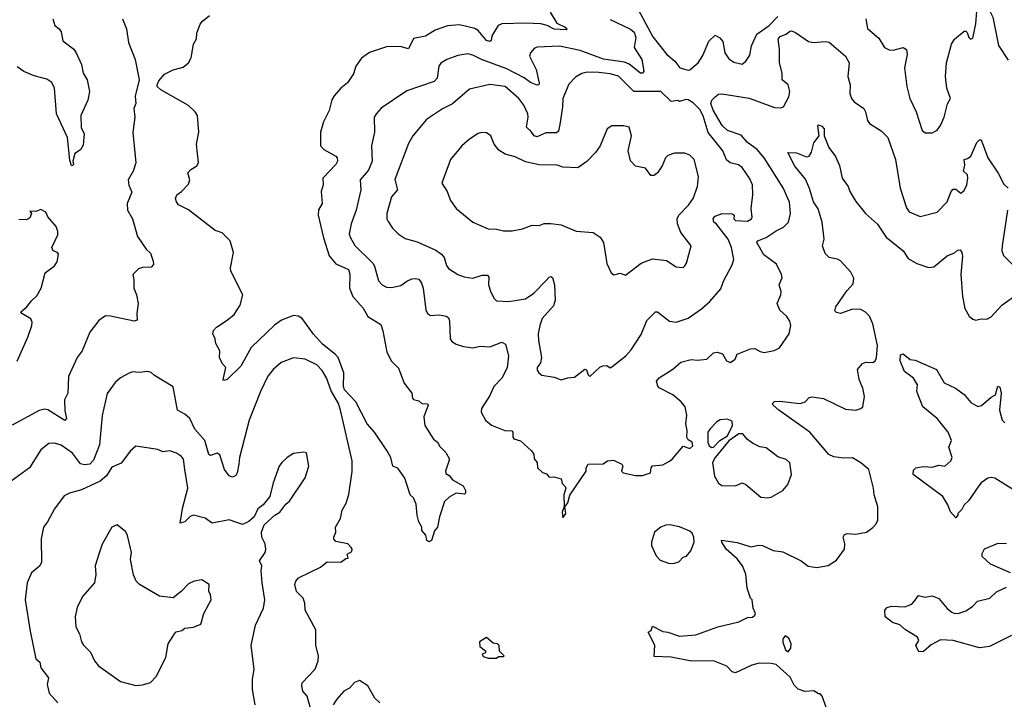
# Model space of a CAD drawing. Extents: x 2056909 to 2160450, y 827444 to 1016825.
# Tile 461 of 501: x 2119429 to 2125242, y 973408 to 977420. Entities that reach past the tile are written whole.
import ezdxf

# ---------------------------------------------------------------- set-up
doc = ezdxf.new("R2010")
doc.units = 0

msp = doc.modelspace()

# ---------------------------------------------------------------- linework, layer by layer
at = {"layer": '0CON10XD'}
for points in [[(2125267.5, 978035), (2125152.3, 977957.7), (2125144.4, 977945), (2125140.4, 977915), (2125148.4, 977885), (2125141.4, 977605), (2125152.3, 977555), (2125153.7, 977473.7), (2125173.2, 977435), (2125190, 977355), (2125207, 977267), (2125265, 977180)], [(2123050, 977535), (2123167.7, 977317.7), (2123250, 977215), (2123297.5, 977175), (2123326.4, 977136.4), (2123375, 977122), (2123385, 977124.2), (2123435, 977165.6), (2123461.5, 977208.5), (2123497.4, 977292.6), (2123535, 977327.5), (2123561.8, 977311.8), (2123580.4, 977290.4), (2123591.2, 977225), (2123615, 977189.2), (2123645, 977169.2), (2123695, 977156.7), (2123716.7, 977175), (2123740.3, 977209.7), (2123748.9, 977265), (2123781.1, 977335), (2123853.3, 977385), (2123905, 977439)], [(2122560.4, 977465), (2122600.1, 977400.1), (2122648.8, 977375), (2122661.2, 977365), (2122655, 977360.8), (2122585, 977364.7), (2122544, 977385), (2122505, 977394.5), (2122415, 977400), (2122275, 977395.7), (2122253.8, 977385), (2122216, 977325), (2122213.3, 977296.7), (2122205, 977291.2), (2122185, 977297.5), (2122136.7, 977355), (2122116.8, 977366.8), (2122025, 977389.5), (2121955, 977384.2), (2121881.9, 977358.1), (2121825, 977323.1), (2121755, 977308.8), (2121725, 977247.5), (2121675, 977261.5), (2121595, 977260), (2121494.5, 977225.5), (2121447.1, 977192.9), (2121414, 977145), (2121399.1, 977100.9), (2121365, 977046.2), (2121325, 977015.7), (2121285, 976971.2), (2121272.4, 976947.6), (2121255.4, 976884.6), (2121223.4, 976816.6), (2121206, 976755), (2121206, 976675), (2121225, 976654.2), (2121296.2, 976615), (2121304, 976605), (2121306.2, 976585), (2121296, 976565), (2121218.1, 976485), (2121220, 976445), (2121210, 976405), (2121215.7, 976335), (2121192.6, 976297.4), (2121191.5, 976265), (2121222.9, 976132.9), (2121256.5, 976025), (2121295, 975977.8), (2121370.8, 975945), (2121377.5, 975917.5), (2121375.6, 975835), (2121396, 975786), (2121456, 975716), (2121485, 975667.5), (2121561.2, 975621.2), (2121572.2, 975582.2), (2121597, 975457), (2121625, 975403.3), (2121665, 975362.5), (2121698, 975275), (2121743.3, 975215), (2121747.5, 975185), (2121755, 975177.5), (2121785, 975170), (2121804.1, 975154.1), (2121835, 975152.5), (2121840, 975145), (2121816, 975075), (2121821.2, 975025), (2121873.1, 974943.1), (2121896.2, 974925), (2121909.7, 974899.7), (2121945.8, 974865.8), (2121966, 974825), (2121942.5, 974755), (2121945, 974740), (2121965, 974730), (2121983.9, 974703.9), (2122047.7, 974667.7), (2122061.2, 974641.2), (2122061.2, 974625), (2122055, 974618.8), (2122005, 974623.8), (2121965, 974601.2), (2121936.2, 974575), (2121908, 974485), (2121896.4, 974423.6), (2121878.3, 974401.7), (2121860, 974345), (2121845, 974336.7), (2121833.3, 974345), (2121827, 974377), (2121802.5, 974405), (2121803.3, 974425), (2121786, 974455), (2121776, 974495), (2121770.6, 974560.6), (2121755, 974596.7), (2121734, 974615), (2121703.6, 974713.6), (2121661.7, 974771.7), (2121632, 974785), (2121620, 974835), (2121597.4, 974877.4), (2121523.3, 974985), (2121480, 975035), (2121414, 975164), (2121347.6, 975235), (2121341.8, 975255), (2121342.2, 975335), (2121309.5, 975425), (2121293.9, 975443.9), (2121216.4, 975505), (2121163.6, 975563.6), (2121096.7, 975655), (2121075, 975669.1), (2121045, 975673.3), (2120974.1, 975645.9), (2120933.5, 975616.5), (2120795.6, 975485), (2120735, 975374), (2120655, 975296.7), (2120635, 975290), (2120630, 975295), (2120645.9, 975365.9), (2120627.5, 975387.5), (2120608.8, 975425), (2120610, 975465), (2120587.7, 975507.7), (2120584, 975535), (2120570, 975565), (2120572.5, 975585), (2120591.2, 975605), (2120655, 975645.7), (2120695, 975680), (2120730.8, 975735), (2120746, 975795), (2120676, 975935), (2120673.3, 975955), (2120691.2, 976045), (2120671.2, 976115), (2120625, 976161.2), (2120583.3, 976175), (2120425, 976296.7), (2120367.7, 976327.7), (2120354.4, 976344.4), (2120350, 976365), (2120356.2, 976385), (2120385, 976406), (2120425, 976448.8), (2120434.4, 976475), (2120422, 976515), (2120438.8, 976535), (2120475, 976556.2), (2120484, 976575), (2120472.5, 976685), (2120486, 976755), (2120478.5, 976855), (2120465.6, 976875), (2120425, 976913.3), (2120262, 977005), (2120241.2, 977025), (2120240, 977035), (2120251.7, 977058.3), (2120285, 977098), (2120335, 977124.4), (2120395, 977140), (2120426.2, 977165), (2120442, 977195), (2120455.8, 977275), (2120473.9, 977306.1), (2120475, 977340), (2120495, 977392.5), (2120508.3, 977411.7), (2120550, 977445)], [(2124775, 976752.2), (2124815, 976752.5), (2124845, 976768.1), (2124865, 976795.7), (2124886.6, 976843.4), (2124907.1, 976922.9), (2124924.4, 976955), (2124902.9, 977015), (2124894.4, 977085), (2124900.9, 977165), (2124930.6, 977275), (2124948, 977305), (2125005, 977351.4), (2125015, 977352), (2125023.3, 977343.3), (2125032.5, 977315), (2125042, 977305), (2125055, 977310.8), (2125073, 977395), (2125080.2, 977469.8)], [(2120036.7, 977425), (2120060, 977365), (2120072.5, 977285), (2120112, 977185), (2120134, 977065), (2120111.2, 976968.8), (2120115.8, 976925.8), (2120102.9, 976895), (2120109.2, 976845), (2120097, 976753), (2120115.6, 976575), (2120098.6, 976525), (2120069.2, 976475), (2120073.5, 976443.5), (2120092, 976402), (2120064.6, 976335), (2120065.8, 976295), (2120094.4, 976244.4), (2120125, 976140), (2120176.2, 976065), (2120200.9, 976040.9), (2120218, 975995), (2120218.8, 975975), (2120205, 975958.8), (2120155, 975957.5), (2120130.9, 975949.1), (2120096.7, 975915), (2120103.6, 975883.6), (2120102.5, 975835), (2120119.4, 975795), (2120128.6, 975745), (2120121.4, 975685), (2120123.8, 975646.2), (2120105, 975640), (2119965, 975670.6), (2119935, 975672.2), (2119895.6, 975645), (2119843.1, 975575), (2119797.8, 975465), (2119768.1, 975425), (2119716.8, 975313.2), (2119714.2, 975215), (2119692.9, 975175), (2119695, 975110), (2119706, 975065), (2119695, 975053.8), (2119595, 975116.7), (2119575, 975121.1), (2119545, 975112.2), (2119385, 975025.7)], [(2119624.2, 977425), (2119637.5, 977385), (2119663.3, 977365), (2119675, 977347.5), (2119683.3, 977295), (2119748.8, 977245), (2119762, 977225), (2119794.2, 977155), (2119804.2, 977105), (2119827.5, 977065), (2119842, 976995), (2119832.5, 976945), (2119790, 976855), (2119792.6, 976782.6), (2119810, 976745), (2119805, 976680), (2119789.3, 976650.7), (2119755, 976630), (2119743.3, 976585), (2119747.5, 976565), (2119741.7, 976558.3), (2119735, 976557.5), (2119725, 976590), (2119717.9, 976667.9), (2119710.8, 976725), (2119646.7, 976865), (2119634.3, 977015), (2119619.1, 977049.1), (2119588.7, 977068.7), (2119515, 977088.6), (2119454.5, 977114.5), (2119415, 977142)], [(2122915, 977420.4), (2123035, 977363.2), (2123056.9, 977346.9), (2123066.5, 977315), (2123056.8, 977255), (2123102.2, 977185), (2123113.8, 977115), (2123105.6, 977104.4), (2123093.8, 977105), (2123026.5, 977156.5), (2122999.7, 977169.7), (2122875, 977187.5), (2122737.9, 977237.9), (2122615, 977262.9), (2122485, 977258.5), (2122468.9, 977251.1), (2122445, 977223.8), (2122438.9, 977205), (2122477.9, 977125), (2122495.6, 977045), (2122493.9, 977036.1), (2122485, 977032.9), (2122445, 977049.2), (2122406.4, 977076.4), (2122305, 977130), (2122155.6, 977185.6), (2122105, 977210.9), (2122075, 977217.3), (2122015, 977207.8), (2121951.2, 977185), (2121915, 977162.9), (2121903.8, 977145), (2121893.5, 977075), (2121875.6, 977055), (2121715, 976998.9), (2121562.8, 976897.2), (2121535, 976866.7), (2121522, 976845), (2121524.3, 976755), (2121506.2, 976675), (2121510.9, 976585), (2121487.9, 976532.1), (2121438.9, 976475), (2121443.6, 976415), (2121416.2, 976295), (2121385.6, 976215.6), (2121374.5, 976155.5), (2121379.5, 976135), (2121407.6, 976087.6), (2121513.1, 975983.1), (2121523.9, 975965), (2121548.3, 975878.3), (2121569.2, 975855), (2121595, 975841.5), (2121625, 975839.5), (2121678.6, 975851.4), (2121715, 975876.9), (2121745, 975889.2), (2121765, 975892.9), (2121785, 975887.1), (2121801.5, 975865), (2121810.8, 975835), (2121827, 975707), (2121835.8, 975685.8), (2121855, 975674.3), (2121905, 975676.9), (2121948.8, 975668.8), (2121960.5, 975660.5), (2121967.5, 975642.5), (2121971.2, 975535), (2121980.5, 975520.5), (2122005, 975504.2), (2122049.7, 975489.7), (2122105, 975483.1), (2122148.3, 975491.7), (2122205, 975488.6), (2122275, 975516), (2122298, 975505), (2122315.3, 975435.3), (2122306.2, 975363.8), (2122275, 975304.4), (2122228.5, 975255), (2122205, 975201.2), (2122156.2, 975125), (2122153, 975103), (2122180, 975055), (2122215, 975026.2), (2122292.5, 974995), (2122335, 974992), (2122340.8, 974985), (2122340, 974955), (2122345.8, 974945.8), (2122385, 974934), (2122450, 974875), (2122463.8, 974855), (2122466.7, 974826.7), (2122483.8, 974805), (2122486.7, 974775), (2122515, 974746.7), (2122538.3, 974738.3), (2122555, 974720), (2122585, 974722), (2122625, 974710), (2122631.7, 974681.7), (2122650, 974665), (2122653.6, 974653.6), (2122641.2, 974615), (2122643.8, 974546.2), (2122632.3, 974512.3), (2122635, 974480)], [(2124424.5, 977425), (2124435, 977368), (2124500.2, 977310.2), (2124534.2, 977255), (2124561.7, 977241.7), (2124585, 977239.5), (2124645, 977255.7), (2124664.2, 977244.2), (2124667.8, 977215), (2124652.5, 977135), (2124666.9, 977025), (2124684.2, 976955), (2124720.8, 976875), (2124757.1, 976765), (2124775, 976752.2)], [(2122635, 974480), (2122653.3, 974505), (2122647.5, 974545), (2122665, 974567.5), (2122677.1, 974612.9), (2122772.5, 974755), (2122773.3, 974775), (2122785, 974796.2), (2122873, 974797), (2122900, 974815), (2122935, 974818.8), (2122983.3, 974795), (2122990, 974785), (2122982.5, 974755), (2122992.5, 974745), (2123065, 974729.2), (2123105, 974730), (2123152.5, 974745), (2123156.7, 974775), (2123165, 974786.2), (2123225, 974792.5), (2123265, 974813.8), (2123282.7, 974827.3), (2123345, 974902.5), (2123385, 974887.5), (2123402.5, 974905), (2123400, 974925), (2123375, 974940), (2123367.5, 974955), (2123370, 974995), (2123361.4, 975035), (2123367.5, 975085), (2123357.1, 975135), (2123335, 975164), (2123285, 975205.7), (2123205, 975246.7), (2123196.1, 975256.1), (2123188.8, 975285), (2123203.6, 975306.4), (2123285, 975355.8), (2123332.1, 975397.9), (2123393.9, 975413.9), (2123430.5, 975409.5), (2123485, 975415.8), (2123525, 975452.7), (2123547.4, 975457.4), (2123577.4, 975447.4), (2123601.4, 975405), (2123625, 975396.4), (2123653.1, 975415), (2123665, 975446.2), (2123743.2, 975476.8), (2123769.7, 975479.7), (2123801.3, 975461.3), (2123825, 975456), (2123882.3, 975467.7), (2123915, 975483.3), (2123972.5, 975565), (2123982, 975615), (2123975, 975640), (2123958.6, 975668.6), (2123915.9, 975705.9), (2123900, 975745), (2123922.9, 975795), (2123924.3, 975815), (2123913.1, 975855), (2123929.5, 975895), (2123927.1, 975915), (2123896.5, 975976.5), (2123822.5, 976032.5), (2123780.8, 976105), (2123786.2, 976115), (2123835, 976133.9), (2123895, 976173.8), (2123939.2, 976195), (2123966.9, 976225), (2123980.5, 976275), (2123972.8, 976342.8), (2123936.8, 976426.8), (2123823.3, 976605), (2123782.6, 976652.6), (2123725.6, 976695), (2123689, 976739), (2123607.3, 976765), (2123575.4, 976795), (2123522.9, 976885), (2123508.8, 976925), (2123514.7, 976945.3), (2123534.7, 976965.3), (2123555, 976979.5), (2123575, 976982.9), (2123735, 976956.9), (2123885, 976901.8), (2123920.9, 976899.1), (2123938.8, 976905), (2123970, 976965), (2123975.6, 976995.6), (2123965.8, 977035), (2123930, 977065), (2123930.9, 977105), (2123915.4, 977165.4), (2123915.4, 977245), (2123906.7, 977305), (2123919, 977321), (2123953.8, 977335), (2123975, 977351.2), (2123985, 977354), (2124010, 977345), (2124085, 977291.5), (2124115.7, 977284.3), (2124185, 977292), (2124207.9, 977287.9), (2124304, 977205), (2124325.7, 977165), (2124317.5, 977085), (2124331.1, 977035), (2124330.6, 976985), (2124339.4, 976955), (2124355, 976934.2), (2124412, 976895), (2124422.9, 976875), (2124434.2, 976825), (2124446.8, 976806.8), (2124515, 976764.2), (2124555, 976723.8), (2124599.4, 976595), (2124626.2, 976425), (2124665, 976310), (2124680.8, 976285), (2124745, 976258.9), (2124846, 976284), (2124903.8, 976345), (2124927.1, 976405), (2124939.7, 976419.7), (2124955, 976418.6), (2124985, 976395.8), (2125005, 976410.8), (2125021.1, 976445), (2125027.2, 976485), (2125023.8, 976503.8), (2125000, 976525), (2125009.2, 976560.8), (2125003.8, 976595), (2125025, 976600.8), (2125044.2, 976615), (2125080, 976695), (2125095, 976710), (2125105, 976710), (2125144.6, 976605), (2125205, 976514.4), (2125239.1, 976449.1), (2125264.7, 976424.7)], [(2122625, 975293.8), (2122665, 975306), (2122705, 975308.8), (2122765, 975355.8), (2122775, 975353.3), (2122785, 975323.3), (2122795, 975314), (2122855, 975368.8), (2122872.7, 975377.3), (2122895, 975378), (2122915, 975364), (2122925, 975370), (2123007.5, 975435), (2123039.4, 975470.6), (2123098.3, 975561.7), (2123131.1, 975645), (2123182.5, 975695), (2123195, 975695.8), (2123265, 975639.2), (2123305, 975634.4), (2123375, 975657.5), (2123455, 975712.5), (2123503, 975757), (2123568.3, 975831.7), (2123585, 975876.7), (2123635, 975973.3), (2123644.3, 976005), (2123631.9, 976075), (2123612.3, 976125), (2123542.6, 976212.6), (2123527.5, 976225), (2123523.2, 976246.8), (2123535, 976259.2), (2123575.4, 976275.4), (2123634.4, 976274.4), (2123646.2, 976265), (2123646, 976245), (2123655, 976234.6), (2123725, 976231.2), (2123750, 976245), (2123754.2, 976255), (2123747.5, 976305), (2123756.7, 976385), (2123755.6, 976445), (2123737.8, 976485), (2123695, 976546.9), (2123672.8, 976562.8), (2123623.8, 976575), (2123602.4, 976592.4), (2123579.6, 976645), (2123494.4, 976754.4), (2123465, 976852.2), (2123445, 976888.8), (2123405, 976929.4), (2123375, 976946.2), (2123361.2, 976948.8), (2123325, 976937.5), (2123315, 976942.5), (2123275, 976937.5), (2123215, 976995.4), (2123055, 976996.1), (2122965, 977085.9), (2122915, 977100), (2122847.4, 977107.4), (2122779.8, 977110.2), (2122747, 977103), (2122709.8, 977080.2), (2122670.5, 977039.5), (2122634.7, 976955.3), (2122633.8, 976905), (2122618.5, 976801.5), (2122609.1, 976760.9), (2122599.1, 976750.9), (2122535, 976752.5), (2122485, 976727.8), (2122465.8, 976735), (2122449.5, 976759.5), (2122421.1, 976785), (2122431.2, 976845), (2122429.1, 976865), (2122404.5, 976915), (2122375.5, 976955), (2122295, 977026.1), (2122205, 977037.3), (2122085, 977010.6), (2121985, 976923.3), (2121925, 976893.1), (2121829.9, 976830.1), (2121750.6, 976735), (2121725, 976688.8), (2121643.3, 976476.7), (2121660, 976415), (2121624.5, 976375), (2121597.1, 976275), (2121596, 976245), (2121605, 976227.5), (2121630, 976190), (2121663.8, 976155), (2121705, 976128.1), (2121775, 976108.6), (2121885, 976060), (2121919.4, 976035), (2121935.3, 976015.3), (2121947.9, 975967.9), (2121960.9, 975950.9), (2122016.7, 975915), (2122052.4, 975902.4), (2122105, 975894.4), (2122158.8, 975911.2), (2122191.4, 975911.4), (2122198.9, 975898.9), (2122197.5, 975855), (2122207.9, 975817.9), (2122228, 975775), (2122245, 975760.8), (2122316.6, 975756.6), (2122415, 975771.8), (2122465, 975805.6), (2122535, 975877.5), (2122555, 975900), (2122565, 975903.8), (2122575, 975897.5), (2122586.4, 975855), (2122591.2, 975765), (2122579.9, 975730.1), (2122513.5, 975655), (2122498.9, 975615), (2122490.5, 975565), (2122491.1, 975525), (2122509.2, 975425), (2122503.8, 975395), (2122485, 975367.5), (2122485, 975350), (2122493.3, 975335), (2122512.3, 975322.3), (2122585, 975308.8), (2122625, 975293.8)], [(2123005, 975912.5), (2123097.3, 975982.7), (2123165, 976008.8), (2123247.3, 975997.3), (2123305, 975960), (2123345, 975957.5), (2123355, 975967.5), (2123365, 975982.5), (2123393.3, 976085), (2123332.8, 976162.8), (2123313.3, 976215), (2123310.6, 976245), (2123319.4, 976265), (2123377.1, 976325), (2123405.7, 976365), (2123430.8, 976435), (2123436, 976495), (2123410.6, 976595), (2123385, 976620), (2123355, 976632.5), (2123295, 976631.1), (2123255, 976618.9), (2123242.2, 976605), (2123222.3, 976557.7), (2123195, 976515.8), (2123175, 976500), (2123155, 976500), (2123123, 976543), (2123065.5, 976555.5), (2123035, 976587.5), (2123021.4, 976645), (2123041.2, 976735), (2123026.7, 976785), (2122995, 976793.8), (2122936.7, 976793.3), (2122925, 976792.5), (2122897.5, 976775), (2122856.2, 976675), (2122828.8, 976635), (2122777.9, 976582.1), (2122723.9, 976546.1), (2122635, 976550), (2122601.2, 976561.2), (2122495, 976563.5), (2122415, 976580.5), (2122355, 976610), (2122295, 976625.7), (2122258.7, 976648.7), (2122230.8, 976685), (2122211.2, 976735), (2122185, 976752.5), (2122155.9, 976754.1), (2122135, 976747.5), (2122084, 976715), (2122040, 976675), (2121972.9, 976595), (2121920.8, 976455), (2121952, 976405), (2121972, 976352), (2122006.2, 976305), (2122105, 976224.2), (2122195, 976185.8), (2122244, 976184), (2122285, 976172.5), (2122335.7, 976174.3), (2122397.5, 976185), (2122455, 976206.7), (2122495, 976205.8), (2122525, 976215.7), (2122565, 976217.1), (2122625, 976208.1), (2122715, 976171.9), (2122815, 976163.8), (2122856.7, 976135), (2122876.2, 976105), (2122895, 975980), (2122920, 975925), (2122937, 975913), (2122975, 975923.3), (2123005, 975912.5)], [(2124192.5, 973355), (2124167, 973427), (2124155, 973440), (2124145, 973440), (2124117, 973457), (2124065, 973453.3), (2124025, 973467.5), (2124001.7, 973491.7), (2123978.3, 973538.3), (2123895, 973613.3), (2123865, 973620), (2123795, 973622), (2123750.5, 973609.5), (2123655, 973563.3), (2123635, 973570), (2123604.2, 973604.2), (2123525.6, 973635.6), (2123395, 973633.8), (2123275, 973657.1), (2123175, 973660), (2123178.3, 973728.3), (2123140, 973805), (2123157.5, 973815), (2123165, 973840), (2123225, 973807.5), (2123255, 973804.3), (2123325, 973780), (2123421.2, 973788.8), (2123550, 973835), (2123675, 973864.4), (2123725, 973891.2), (2123755, 973892.5), (2123770, 973905), (2123772.5, 973915), (2123760, 973945), (2123752.5, 973995), (2123743.3, 974005), (2123723, 974063), (2123715.9, 974145.9), (2123697.1, 974195), (2123665, 974237.1), (2123598.9, 974295), (2123574.2, 974335), (2123572.7, 974347.3), (2123665, 974334.3), (2123745, 974307.5), (2123791.7, 974318.3), (2123814, 974316), (2123877.3, 974287.3), (2123935, 974278.8), (2124042.5, 974225), (2124084.1, 974194.1), (2124135, 974186.2), (2124201.7, 974198.3), (2124251.7, 974228.3), (2124298.8, 974295), (2124301.2, 974325), (2124291.2, 974365), (2124299.3, 974380.7), (2124315, 974386.2), (2124365, 974382.5), (2124427.5, 974395), (2124465, 974422), (2124485, 974443.8), (2124494.3, 974465), (2124494.2, 974545), (2124472.9, 974615), (2124469.4, 974655), (2124441.2, 974765), (2124394.6, 974804.6), (2124345, 974834.3), (2124295, 974831.1), (2124235, 974840), (2124205, 974852.2), (2124094, 974985), (2123910, 975115), (2123876.7, 975145), (2123874.2, 975154.2), (2123885, 975165.4), (2123915, 975167.5), (2124036.2, 975153.8), (2124065.5, 975164.5), (2124089.7, 975190.3), (2124105, 975194.2), (2124175, 975182.9), (2124305, 975120), (2124365, 975114), (2124395, 975123.8), (2124406.2, 975135), (2124415.6, 975195.6), (2124407.1, 975245), (2124384.5, 975295), (2124375.8, 975355), (2124405, 975390.8), (2124425, 975397.1), (2124465, 975396), (2124478.8, 975405), (2124486.9, 975423.1), (2124493.5, 975496.5), (2124465.3, 975625), (2124445, 975668.9), (2124422.6, 975692.6), (2124395, 975709.1), (2124345, 975711.2), (2124275, 975684.7), (2124251.1, 975691.1), (2124240.9, 975700.9), (2124247.8, 975725), (2124311.8, 975818.2), (2124349.6, 975860.4), (2124354, 975894), (2124335, 975928.9), (2124275, 975997.1), (2124256.7, 976006.7), (2124208.1, 976015), (2124185, 976038.6), (2124168.9, 976085), (2124178.9, 976125), (2124166.2, 976225), (2124143.7, 976303.7), (2124115.6, 976345), (2124092.7, 976422.7), (2124067.4, 976477.4), (2124005.6, 976555), (2123963.8, 976635), (2124015, 976632.9), (2124075, 976610), (2124090, 976615), (2124103.2, 976636.8), (2124117.6, 976692.4), (2124148.8, 976735), (2124140, 976795), (2124145, 976800), (2124165, 976792), (2124178.6, 976775), (2124178, 976735), (2124205.7, 976665.7), (2124245, 976611.2), (2124268.3, 976558.3), (2124284.4, 976484.4), (2124320.8, 976435), (2124330.6, 976405), (2124365, 976346.2), (2124422.5, 976275), (2124493.1, 976213.1), (2124544.3, 976135), (2124644.5, 976055), (2124675, 976009.4), (2124725, 975980.8), (2124795, 975956.7), (2124825, 975960), (2124903.8, 976025), (2124947, 976043), (2124965, 976060), (2124980.7, 976060.7), (2124991.2, 976045), (2124994.1, 976024.1), (2124985.7, 975915), (2124995.6, 975785.6), (2125009.2, 975715), (2125035, 975668.8), (2125055, 975651.2), (2125073.6, 975646.4), (2125105, 975653.3), (2125138.8, 975651.2), (2125165, 975666.2), (2125226.3, 975733.7), (2125295, 975784)], [(2119415.4, 975404.6), (2119477.3, 975545), (2119500.5, 975615), (2119502.2, 975635), (2119495, 975654), (2119441.2, 975685), (2119436, 975695), (2119472.5, 975725), (2119499.1, 975760.9), (2119531.3, 975788.7), (2119555.6, 975835), (2119579.2, 975925), (2119634.2, 975965.8), (2119650.5, 975989.5), (2119658.8, 976035), (2119652.5, 976045), (2119626, 976056), (2119618.8, 976075), (2119655, 976150), (2119655, 976170), (2119645, 976198.8), (2119595.9, 976255.9), (2119584.1, 976284.1), (2119555, 976298.8), (2119525, 976287.5), (2119490, 976290), (2119500, 976275), (2119489.3, 976250.7), (2119471.7, 976238.3), (2119425, 976240)], [(2125259.6, 976295), (2125228.5, 976085), (2125227.5, 976055), (2125237.1, 976027.1), (2125290.6, 975975)], [(2125295, 974643.6), (2125185, 974712.9), (2125165, 974717.5), (2125145, 974713.2), (2125105.5, 974685), (2125092.3, 974667.7), (2125030.3, 974579.7), (2125004.5, 974555.5), (2124991.7, 974528.3), (2124967.5, 974505), (2124967.5, 974495), (2124955, 974480), (2124923.3, 974515), (2124908, 974555), (2124878.8, 974605), (2124703.8, 974735), (2124705, 974760), (2124720, 974775), (2124765, 974782.5), (2124815, 974777.5), (2124855, 974790), (2124890, 974785), (2124926.7, 974815), (2124933.3, 974835), (2124913.9, 974896.1), (2124930.8, 974935), (2124909.4, 974985), (2124845.6, 975065.6), (2124761.1, 975135), (2124726, 975225), (2124729.2, 975265), (2124705, 975303.3), (2124652.7, 975342.7), (2124626.4, 975405), (2124628.3, 975441.7), (2124645, 975447.5), (2124685, 975413.3), (2124715, 975410), (2124765, 975388.8), (2124842, 975355), (2124885.7, 975275.7), (2124954, 975245), (2125005, 975208.1), (2125045, 975160), (2125085, 975136.2), (2125107.3, 975142.7), (2125165, 975192), (2125188.8, 975205), (2125204.3, 975255.7), (2125215, 975250), (2125222.5, 975215), (2125213.3, 975115), (2125230, 975055), (2125245, 975040)], [(2121145.7, 973355.7), (2121126.7, 973426.7), (2121101.2, 973455), (2121094, 973485), (2121097.5, 973505), (2121173.8, 973585), (2121192, 973635), (2121192.9, 973665), (2121177.1, 973725), (2121177.3, 973817.3), (2121114.7, 973934.7), (2121112.1, 973975), (2121101.8, 974005), (2121063.6, 974045), (2121054.4, 974085), (2121059.2, 974105), (2121076.2, 974125), (2121205, 974188.6), (2121235.8, 974214.2), (2121245, 974218.8), (2121325, 974217.5), (2121355, 974240), (2121368.3, 974241.7), (2121362.5, 974265), (2121390, 974280), (2121392.5, 974295), (2121386.7, 974305), (2121365.9, 974325.9), (2121295, 974340), (2121284.2, 974354.2), (2121284, 974365), (2121295.8, 974395), (2121293.1, 974425), (2121322.2, 974475), (2121333.1, 974525), (2121356.7, 974565), (2121372.4, 974617.6), (2121391.7, 974751.7), (2121392.9, 974815), (2121324.1, 975115), (2121310.8, 975155), (2121268.3, 975228.3), (2121240.4, 975305), (2121215, 975349.2), (2121183, 975383), (2121115, 975416.7), (2121045, 975424.3), (2120973.8, 975396.2), (2120925, 975354.3), (2120894.4, 975315), (2120850, 975225), (2120784.2, 975055), (2120726.9, 974835), (2120723.1, 974795), (2120713.3, 974745), (2120705, 974730), (2120685, 974720), (2120665, 974727.1), (2120638.9, 974765), (2120611.1, 974851.1), (2120595, 974860.6), (2120555, 974846.2), (2120545, 974853.3), (2120522.7, 974935), (2120463.4, 975003.4), (2120433.4, 975065), (2120405, 975090.3), (2120360.6, 975115), (2120335, 975252.5), (2120225, 975319.2), (2120205, 975337.5), (2120185, 975342.9), (2120135, 975337.5), (2120095, 975342), (2120075, 975334), (2120025, 975306.2), (2119992.8, 975277.2), (2119945, 975213.8), (2119916.4, 975083.6), (2119899.6, 974910.4), (2119865, 974819.5), (2119843.1, 974796.9), (2119812.7, 974792.7), (2119788.9, 974798.9), (2119741.3, 974861.3), (2119675, 974908.7), (2119635, 974920.4), (2119602.2, 974917.8), (2119555, 974880), (2119487.5, 974775), (2119379.2, 974695)], [(2123515, 974894.5), (2123525, 974896), (2123563.1, 974935), (2123606.9, 974963.1), (2123636.8, 975025), (2123635, 975049.2), (2123605, 975061.4), (2123565, 975057.5), (2123545, 975045.8), (2123505.7, 975004.3), (2123492.5, 974985), (2123492.5, 974925), (2123498.8, 974905), (2123515, 974894.5)], [(2123845, 974596.9), (2123865, 974601.9), (2123935, 974640), (2123964, 974675), (2123985.6, 974734.4), (2123975, 974803.3), (2123954.4, 974824.4), (2123905, 974840), (2123835, 974891.4), (2123799.1, 974899.1), (2123755, 974919.2), (2123725, 974942.5), (2123698.8, 974975), (2123675, 974975.4), (2123616.5, 974933.5), (2123535, 974835.7), (2123518.6, 974805), (2123530.8, 974725), (2123555, 974683.3), (2123575, 974670), (2123655, 974668.8), (2123695, 974686.7), (2123715, 974676.2), (2123805, 974601.4), (2123845, 974596.9)], [(2120819.2, 973375), (2120802.9, 973465), (2120804, 973525), (2120813.8, 973585), (2120796.2, 973725), (2120822, 973845), (2120868, 973945), (2120876.2, 973995), (2120860, 974095), (2120854.4, 974165.6), (2120858.6, 974195), (2120844.2, 974225), (2120879.4, 974275), (2120882.7, 974292.7), (2120877.5, 974325), (2120858.8, 974365), (2120856.1, 974393.9), (2120872.5, 974437.5), (2120935.9, 974494.1), (2120965, 974512.5), (2121000.5, 974559.5), (2121022.3, 974577.7), (2121114.3, 974715), (2121135.8, 974785), (2121123.3, 974863.3), (2121105, 974866.7), (2121045, 974858.8), (2121007.5, 974835), (2120976.2, 974805), (2120961.2, 974785), (2120926.2, 974685), (2120906.2, 974605), (2120866.2, 974555), (2120835, 974532.5), (2120813.3, 974485), (2120783, 974457), (2120745, 974438.9), (2120665, 974467.5), (2120565, 974448), (2120525, 974478), (2120455, 974495.7), (2120435, 974487.1), (2120405, 974455.6), (2120377, 974447), (2120391.2, 974535), (2120422.7, 974655), (2120404.4, 974765), (2120396.1, 974826.1), (2120385, 974840.8), (2120355, 974860.8), (2120315, 974874), (2120275, 974869.2), (2120245, 974882.5), (2120115, 974902), (2120084, 974875), (2120027.9, 974802.1), (2119972.4, 974777.6), (2119942.5, 974727.5), (2119905.3, 974694.7), (2119795, 974644.4), (2119724.3, 974625.7), (2119691.1, 974608.9), (2119635, 974532), (2119594.3, 974455), (2119570, 974425), (2119556.9, 974355), (2119557.5, 974215), (2119545.4, 974194.6), (2119498.8, 974155), (2119474.2, 974095), (2119461.4, 973995), (2119490.9, 973810.9), (2119525, 973647.5), (2119547.5, 973627.5), (2119554.3, 973594.3), (2119599.2, 973535), (2119590.6, 973495), (2119603.8, 973445), (2119655, 973387.5)], [(2120115, 973490), (2120155, 973493.3), (2120202.3, 973507.7), (2120235, 973543.3), (2120292, 973655), (2120306, 973735), (2120342.5, 973795), (2120353.9, 973806.1), (2120385.9, 973814.1), (2120405, 973827.5), (2120456.1, 973833.9), (2120498.3, 973851.7), (2120516.2, 973915), (2120560, 973995), (2120556.7, 974025), (2120546.4, 974046.4), (2120547.5, 974085), (2120505, 974113.3), (2120460, 974105), (2120425, 974090), (2120383.3, 974045), (2120335, 974006.7), (2120255, 974016.2), (2120136.7, 974085), (2120116.2, 974105), (2120101.7, 974141.7), (2120082.7, 974232.7), (2120090, 974275), (2120065.8, 974375.8), (2120055, 974396.7), (2120005, 974437.5), (2119973.3, 974425), (2119916.1, 974323.9), (2119896, 974265), (2119875.7, 974195), (2119878.6, 974145), (2119871.2, 974095), (2119802.7, 974017.3), (2119767.7, 973952.3), (2119756.2, 973895), (2119760, 973835), (2119782.5, 973795), (2119795, 973747.5), (2119806.8, 973726.8), (2119847.1, 973687.1), (2119870, 973635), (2119895, 973606.2), (2120025, 973513.8), (2120115, 973490)], [(2123265, 974210), (2123295, 974211.2), (2123319.7, 974220.3), (2123345, 974246), (2123365, 974253.8), (2123390.8, 974285), (2123410.8, 974335), (2123408.6, 974365), (2123398.9, 974388.9), (2123385, 974400.8), (2123325, 974425.7), (2123267, 974437), (2123244.4, 974435.6), (2123213.3, 974425), (2123176.2, 974395), (2123159.2, 974335), (2123160, 974315), (2123186.7, 974255), (2123209.5, 974229.5), (2123265, 974210)], [(2125278.8, 974155), (2125160, 974205), (2125111.7, 974251.7), (2125110.7, 974269.3), (2125125, 974296.7), (2125205, 974328.8), (2125255, 974327.5)], [(2125285, 973784.2), (2125155, 973718.9), (2125095, 973712.5), (2124940, 973755), (2124865, 973758.5), (2124809.6, 973730.4), (2124765, 973689.4), (2124738, 973688), (2124720, 973725), (2124736.7, 973755), (2124728.8, 973775), (2124658.9, 973818.9), (2124625, 973848.1), (2124582.1, 973862.1), (2124537.5, 973895), (2124536.7, 973935), (2124550.3, 973949.7), (2124575, 973958), (2124655, 973953.3), (2124695, 973970), (2124715.9, 973994.1), (2124735, 974020), (2124775, 974010), (2124815, 974018.8), (2124855, 974002.5), (2124905, 973943.8), (2124932.2, 973922.2), (2124950, 973915), (2124975, 973915.7), (2125015, 973930), (2125054.3, 973955.7), (2125083.6, 973986.4), (2125155.5, 974004.5), (2125195, 974042), (2125255, 974070)], [(2122245, 973650), (2122255, 973660), (2122285, 973660), (2122290, 973665), (2122261.7, 973691.7), (2122260, 973725), (2122250, 973735), (2122225, 973740), (2122185, 973772.5), (2122143.6, 973746.4), (2122145, 973720), (2122180, 973695), (2122178.3, 973681.7), (2122160, 973675), (2122165, 973660), (2122195, 973650), (2122245, 973650)], [(2123965, 973688.2), (2123981, 973709), (2123983.7, 973735), (2123969.6, 973769.6), (2123948.3, 973781.7), (2123934.1, 973765), (2123934.3, 973744.3), (2123950.5, 973700.5), (2123965, 973688.2)], [(2121555, 973386.7), (2121526.7, 973415), (2121485, 973487.5), (2121435, 973518.8), (2121405, 973506.7), (2121375.8, 973474.2), (2121343.3, 973455), (2121300.9, 973409.1), (2121280, 973375)]]:
    msp.add_lwpolyline(points, dxfattribs=at)

doc.saveas('drawing.dxf')
